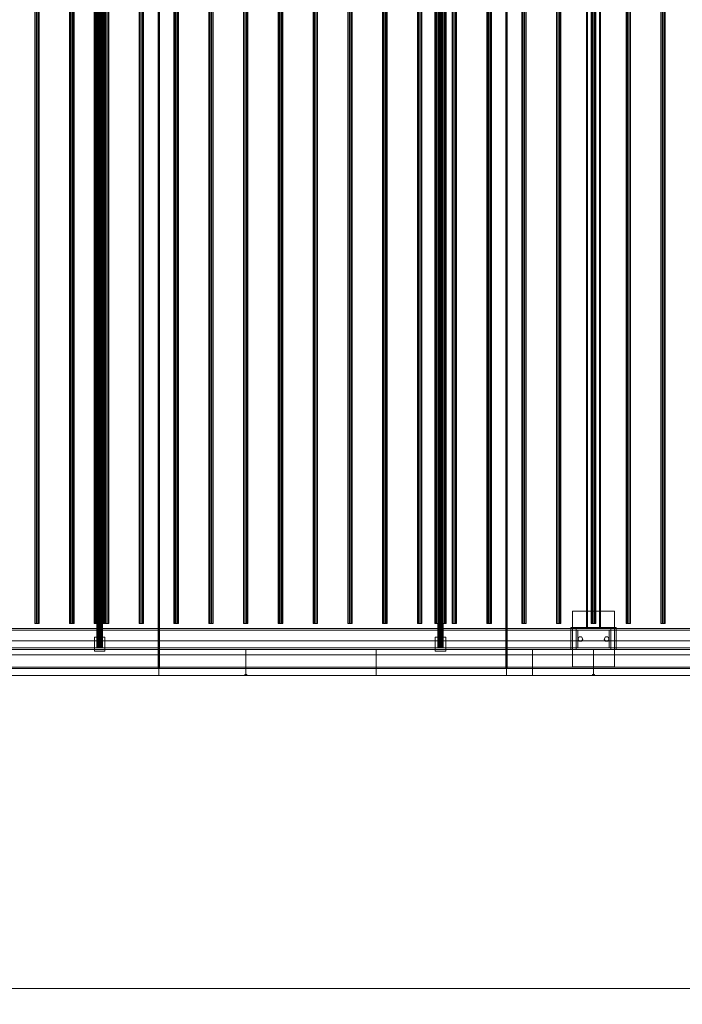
# Model space of a CAD drawing. Header units: millimetres. Extents: x -2233 to 65662, y -50530 to 6847.
# Tile 735 of 802: x 56811 to 58717, y -20345 to -17515. Entities that reach past the tile are written whole.
import ezdxf

# ---------------------------------------------------------------- set-up
doc = ezdxf.new("R2010")
doc.units = ezdxf.units.MM
doc.layers.add('COTAS_O', color=1, linetype='Continuous', lineweight=0)
doc.layers.add('superior_secador', color=7, linetype='Continuous', lineweight=0)
doc.dimstyles.new('R19_100', dxfattribs={"dimtxt": 250, "dimasz": 150, "dimexe": 150, "dimexo": 80, "dimgap": 100, "dimtad": 1, "dimtih": 1, "dimtoh": 1, "dimdsep": 46, "dimcen": 0.09, "dimadec": 0, "dimazin": 0, "dimtfac": 1, "dimtdec": 4, "dimtofl": 0, "dimtmove": 0, "dimatfit": 3, "dimfxl": 1, "dimtolj": 1, "dimtzin": 0, "dimarcsym": 0})

# ---------------------------------------------------------------- blocks, each defined once
blk = doc.blocks.new('DIM_R32_36')
at = {"layer": 'COTAS_O'}
for p, q in [((40461.1, -19400), (40461.1, -20300)), ((60461.1, -19400), (60461.1, -20300)), ((40461.1, -20300), (40611.1, -20255)), ((60461.1, -20300), (60311.1, -20255)), ((40461.1, -20300), (60461.1, -20300)), ((40461.1, -20300), (40611.1, -20345)), ((60461.1, -20300), (60311.1, -20345))]:
    blk.add_line(p, q, dxfattribs=at)
blk.add_text('20000 O', height=250, dxfattribs=at).set_placement((50461.1, -20200))

msp = doc.modelspace()

# ---------------------------------------------------------------- linework, layer by layer
at = {"layer": 'superior_secador'}
for p, q in [((57211.134, -16600), (57211.134, -19400)), ((58211.134, -16600), (58211.134, -19400)), ((57209.134, -19380), (57209.134, -16620)), ((57213.134, -16620), (57213.134, -19380)), ((58209.134, -19380), (58209.134, -16620)), ((58213.134, -16620), (58213.134, -19380)), ((57033.134, -16680), (57033.134, -19320)), ((57033.406, -16680), (57033.406, -19320)), ((57034.206, -16680), (57034.206, -19320)), ((57035.477, -16680), (57035.477, -19320)), ((57037.134, -16680), (57037.134, -19320)), ((57039.063, -16680), (57039.063, -19320)), ((57041.134, -16680), (57041.134, -19320)), ((57043.204, -16680), (57043.204, -19320)), ((57045.134, -16680), (57045.134, -19320)), ((57046.791, -16680), (57046.791, -19320)), ((57048.062, -16680), (57048.062, -19320)), ((57048.861, -16680), (57048.861, -19320)), ((57049.134, -19320), (57049.134, -16680)), ((58013.134, -16680), (58013.134, -19320)), ((58013.406, -16680), (58013.406, -19320)), ((58014.206, -16680), (58014.206, -19320)), ((58015.477, -16680), (58015.477, -19320)), ((58017.134, -16680), (58017.134, -19320)), ((58019.063, -16680), (58019.063, -19320)), ((58021.134, -16680), (58021.134, -19320)), ((58023.204, -16680), (58023.204, -19320)), ((58025.134, -16680), (58025.134, -19320)), ((58026.791, -16680), (58026.791, -19320)), ((58028.062, -16680), (58028.062, -19320)), ((58028.861, -16680), (58028.861, -19320)), ((58029.134, -19320), (58029.134, -16680)), ((56854.784, -16750), (56854.784, -19250)), ((56855.997, -16750), (56855.997, -19250)), ((56859.172, -16750), (56859.172, -19250)), ((56863.096, -16750), (56863.096, -19250)), ((56866.271, -16750), (56866.271, -19250)), ((56867.484, -19250), (56867.484, -16750)), ((56954.784, -16750), (56954.784, -19250)), ((56955.997, -16750), (56955.997, -19250)), ((56959.172, -16750), (56959.172, -19250)), ((56963.096, -16750), (56963.096, -19250)), ((56966.271, -16750), (56966.271, -19250)), ((56967.484, -19250), (56967.484, -16750)), ((57025.134, -16750), (57025.134, -19250)), ((57025.679, -16750), (57025.679, -19250)), ((57027.277, -16750), (57027.277, -19250)), ((57029.82, -16750), (57029.82, -19250)), ((57033.134, -16750), (57033.134, -19250)), ((57036.993, -16750), (57036.993, -19250)), ((57041.134, -16750), (57041.134, -19250)), ((57045.275, -16750), (57045.275, -19250)), ((57049.134, -16750), (57049.134, -19250)), ((57052.448, -16750), (57052.448, -19250)), ((57054.784, -16750), (57054.784, -19250)), ((57054.99, -16750), (57054.99, -19250)), ((57055.997, -16750), (57055.997, -19250)), ((57056.589, -16750), (57056.589, -19250)), ((57057.134, -19250), (57057.134, -16750)), ((57059.172, -16750), (57059.172, -19250)), ((57063.096, -16750), (57063.096, -19250)), ((57066.271, -16750), (57066.271, -19250)), ((57067.484, -19250), (57067.484, -16750)), ((57154.784, -16750), (57154.784, -19250)), ((57155.997, -16750), (57155.997, -19250)), ((57159.172, -16750), (57159.172, -19250)), ((57163.096, -16750), (57163.096, -19250)), ((57166.271, -16750), (57166.271, -19250)), ((57167.484, -19250), (57167.484, -16750)), ((57254.784, -16750), (57254.784, -19250)), ((57255.997, -16750), (57255.997, -19250)), ((57259.172, -16750), (57259.172, -19250)), ((57263.096, -16750), (57263.096, -19250)), ((57266.271, -16750), (57266.271, -19250)), ((57267.484, -19250), (57267.484, -16750)), ((57354.784, -16750), (57354.784, -19250)), ((57355.997, -16750), (57355.997, -19250)), ((57359.172, -16750), (57359.172, -19250)), ((57363.096, -16750), (57363.096, -19250)), ((57366.271, -16750), (57366.271, -19250)), ((57367.484, -19250), (57367.484, -16750)), ((57454.784, -16750), (57454.784, -19250)), ((57455.997, -16750), (57455.997, -19250)), ((57459.172, -16750), (57459.172, -19250)), ((57463.096, -16750), (57463.096, -19250)), ((57466.271, -16750), (57466.271, -19250)), ((57467.484, -19250), (57467.484, -16750)), ((57554.784, -16750), (57554.784, -19250)), ((57555.997, -16750), (57555.997, -19250)), ((57559.172, -16750), (57559.172, -19250)), ((57563.096, -16750), (57563.096, -19250)), ((57566.271, -16750), (57566.271, -19250)), ((57567.484, -19250), (57567.484, -16750)), ((57654.784, -16750), (57654.784, -19250)), ((57655.997, -16750), (57655.997, -19250)), ((57659.172, -16750), (57659.172, -19250)), ((57663.096, -16750), (57663.096, -19250)), ((57666.271, -16750), (57666.271, -19250)), ((57667.484, -19250), (57667.484, -16750)), ((57754.784, -16750), (57754.784, -19250)), ((57755.997, -16750), (57755.997, -19250)), ((57759.172, -16750), (57759.172, -19250)), ((57763.096, -16750), (57763.096, -19250)), ((57766.271, -16750), (57766.271, -19250)), ((57767.484, -19250), (57767.484, -16750)), ((57854.784, -16750), (57854.784, -19250)), ((57855.997, -16750), (57855.997, -19250)), ((57859.172, -16750), (57859.172, -19250)), ((57863.096, -16750), (57863.096, -19250)), ((57866.271, -16750), (57866.271, -19250)), ((57867.484, -19250), (57867.484, -16750)), ((57954.784, -16750), (57954.784, -19250)), ((57955.997, -16750), (57955.997, -19250)), ((57959.172, -16750), (57959.172, -19250)), ((57963.096, -16750), (57963.096, -19250)), ((57966.271, -16750), (57966.271, -19250)), ((57967.484, -19250), (57967.484, -16750)), ((58005.134, -16750), (58005.134, -19250)), ((58005.679, -16750), (58005.679, -19250)), ((58007.277, -16750), (58007.277, -19250)), ((58009.82, -16750), (58009.82, -19250)), ((58013.134, -16750), (58013.134, -19250)), ((58016.993, -16750), (58016.993, -19250)), ((58021.134, -16750), (58021.134, -19250)), ((58025.275, -16750), (58025.275, -19250)), ((58029.134, -16750), (58029.134, -19250)), ((58032.448, -16750), (58032.448, -19250)), ((58034.99, -16750), (58034.99, -19250)), ((58036.589, -16750), (58036.589, -19250)), ((58037.134, -19250), (58037.134, -16750)), ((58054.784, -16750), (58054.784, -19250)), ((58055.997, -16750), (58055.997, -19250)), ((58059.172, -16750), (58059.172, -19250)), ((58063.096, -16750), (58063.096, -19250)), ((58066.271, -16750), (58066.271, -19250)), ((58067.484, -19250), (58067.484, -16750)), ((58154.784, -16750), (58154.784, -19250)), ((58155.997, -16750), (58155.997, -19250)), ((58159.172, -16750), (58159.172, -19250)), ((58163.096, -16750), (58163.096, -19250)), ((58166.271, -16750), (58166.271, -19250)), ((58167.484, -19250), (58167.484, -16750)), ((58254.784, -16750), (58254.784, -19250)), ((58255.997, -16750), (58255.997, -19250)), ((58259.172, -16750), (58259.172, -19250)), ((58263.096, -16750), (58263.096, -19250)), ((58266.271, -16750), (58266.271, -19250)), ((58267.484, -19250), (58267.484, -16750)), ((58354.784, -16750), (58354.784, -19250)), ((58355.997, -16750), (58355.997, -19250)), ((58359.172, -16750), (58359.172, -19250)), ((58363.096, -16750), (58363.096, -19250)), ((58366.271, -16750), (58366.271, -19250)), ((58367.484, -19250), (58367.484, -16750)), ((58441.134, -19265), (58441.134, -16735)), ((58444.134, -16735), (58444.134, -19265)), ((58454.784, -16750), (58454.784, -19250)), ((58455.997, -16750), (58455.997, -19250)), ((58459.172, -16750), (58459.172, -19250)), ((58463.096, -16750), (58463.096, -19250)), ((58466.271, -16750), (58466.271, -19250)), ((58467.484, -19250), (58467.484, -16750)), ((58478.134, -19265), (58478.134, -16735)), ((58481.134, -16735), (58481.134, -19265)), ((58554.784, -16750), (58554.784, -19250)), ((58555.997, -16750), (58555.997, -19250)), ((58559.172, -16750), (58559.172, -19250)), ((58563.096, -16750), (58563.096, -19250)), ((58566.271, -16750), (58566.271, -19250)), ((58567.484, -19250), (58567.484, -16750)), ((58654.784, -16750), (58654.784, -19250)), ((58655.997, -16750), (58655.997, -19250)), ((58659.172, -16750), (58659.172, -19250)), ((58663.096, -16750), (58663.096, -19250)), ((58666.271, -16750), (58666.271, -19250)), ((58667.484, -19250), (58667.484, -16750)), ((58401.134, -19375), (58401.134, -19215)), ((58401.134, -19215), (58521.134, -19215)), ((58521.134, -19215), (58521.134, -19375)), ((40461.134, -19265), (60461.134, -19265)), ((60461.134, -19270), (40461.134, -19270)), ((56855.997, -19250), (56854.784, -19250)), ((56859.172, -19250), (56855.997, -19250)), ((56863.096, -19250), (56859.172, -19250)), ((56866.271, -19250), (56863.096, -19250)), ((56867.484, -19250), (56866.271, -19250)), ((56955.997, -19250), (56954.784, -19250)), ((56959.172, -19250), (56955.997, -19250)), ((56963.096, -19250), (56959.172, -19250)), ((56966.271, -19250), (56963.096, -19250)), ((56967.484, -19250), (56966.271, -19250)), ((57025.679, -19250), (57025.134, -19250)), ((57027.277, -19250), (57025.679, -19250)), ((57029.82, -19250), (57027.277, -19250)), ((57033.134, -19250), (57029.82, -19250)), ((57036.993, -19250), (57033.134, -19250)), ((57041.134, -19250), (57036.993, -19250)), ((57045.275, -19250), (57041.134, -19250)), ((57049.134, -19250), (57045.275, -19250)), ((57052.448, -19250), (57049.134, -19250)), ((57054.99, -19250), (57052.448, -19250)), ((57055.997, -19250), (57054.784, -19250)), ((57056.589, -19250), (57054.99, -19250)), ((57059.172, -19250), (57055.997, -19250)), ((57057.134, -19250), (57056.589, -19250)), ((57063.096, -19250), (57059.172, -19250)), ((57066.271, -19250), (57063.096, -19250)), ((57067.484, -19250), (57066.271, -19250)), ((57155.997, -19250), (57154.784, -19250)), ((57159.172, -19250), (57155.997, -19250)), ((57163.096, -19250), (57159.172, -19250)), ((57166.271, -19250), (57163.096, -19250)), ((57167.484, -19250), (57166.271, -19250)), ((57255.997, -19250), (57254.784, -19250)), ((57259.172, -19250), (57255.997, -19250)), ((57263.096, -19250), (57259.172, -19250)), ((57266.271, -19250), (57263.096, -19250)), ((57267.484, -19250), (57266.271, -19250)), ((57355.997, -19250), (57354.784, -19250)), ((57359.172, -19250), (57355.997, -19250)), ((57363.096, -19250), (57359.172, -19250)), ((57366.271, -19250), (57363.096, -19250)), ((57367.484, -19250), (57366.271, -19250)), ((57455.997, -19250), (57454.784, -19250)), ((57459.172, -19250), (57455.997, -19250)), ((57463.096, -19250), (57459.172, -19250)), ((57466.271, -19250), (57463.096, -19250)), ((57467.484, -19250), (57466.271, -19250)), ((57555.997, -19250), (57554.784, -19250)), ((57559.172, -19250), (57555.997, -19250)), ((57563.096, -19250), (57559.172, -19250)), ((57566.271, -19250), (57563.096, -19250)), ((57567.484, -19250), (57566.271, -19250)), ((57655.997, -19250), (57654.784, -19250)), ((57659.172, -19250), (57655.997, -19250)), ((57663.096, -19250), (57659.172, -19250)), ((57666.271, -19250), (57663.096, -19250)), ((57667.484, -19250), (57666.271, -19250)), ((57755.997, -19250), (57754.784, -19250)), ((57759.172, -19250), (57755.997, -19250)), ((57763.096, -19250), (57759.172, -19250)), ((57766.271, -19250), (57763.096, -19250)), ((57767.484, -19250), (57766.271, -19250)), ((57855.997, -19250), (57854.784, -19250)), ((57859.172, -19250), (57855.997, -19250)), ((57863.096, -19250), (57859.172, -19250)), ((57866.271, -19250), (57863.096, -19250)), ((57867.484, -19250), (57866.271, -19250)), ((57955.997, -19250), (57954.784, -19250)), ((57959.172, -19250), (57955.997, -19250)), ((57963.096, -19250), (57959.172, -19250)), ((57966.271, -19250), (57963.096, -19250)), ((57967.484, -19250), (57966.271, -19250)), ((58005.679, -19250), (58005.134, -19250)), ((58007.277, -19250), (58005.679, -19250)), ((58009.82, -19250), (58007.277, -19250)), ((58013.134, -19250), (58009.82, -19250)), ((58016.993, -19250), (58013.134, -19250)), ((58021.134, -19250), (58016.993, -19250)), ((58025.275, -19250), (58021.134, -19250)), ((58029.134, -19250), (58025.275, -19250)), ((58032.448, -19250), (58029.134, -19250)), ((58034.99, -19250), (58032.448, -19250)), ((58036.589, -19250), (58034.99, -19250)), ((58037.134, -19250), (58036.589, -19250)), ((58055.997, -19250), (58054.784, -19250)), ((58059.172, -19250), (58055.997, -19250)), ((58063.096, -19250), (58059.172, -19250)), ((58066.271, -19250), (58063.096, -19250)), ((58067.484, -19250), (58066.271, -19250)), ((58155.997, -19250), (58154.784, -19250)), ((58159.172, -19250), (58155.997, -19250)), ((58163.096, -19250), (58159.172, -19250)), ((58166.271, -19250), (58163.096, -19250)), ((58167.484, -19250), (58166.271, -19250)), ((58255.997, -19250), (58254.784, -19250)), ((58259.172, -19250), (58255.997, -19250)), ((58263.096, -19250), (58259.172, -19250)), ((58266.271, -19250), (58263.096, -19250)), ((58267.484, -19250), (58266.271, -19250)), ((58355.997, -19250), (58354.784, -19250)), ((58359.172, -19250), (58355.997, -19250)), ((58363.096, -19250), (58359.172, -19250)), ((58366.271, -19250), (58363.096, -19250)), ((58367.484, -19250), (58366.271, -19250)), ((58396.134, -19325), (58396.134, -19262)), ((58396.134, -19262), (58526.134, -19262)), ((58411.134, -19270), (58411.134, -19265)), ((58411.134, -19265), (58511.134, -19265)), ((58511.134, -19270), (58411.134, -19270)), ((58411.134, -19320), (58411.134, -19270)), ((58411.134, -19270), (58416.134, -19270)), ((58416.134, -19270), (58416.134, -19320)), ((58481.134, -19265), (58441.134, -19265)), ((58444.134, -19265), (58441.134, -19265)), ((58455.997, -19250), (58454.784, -19250)), ((58459.172, -19250), (58455.997, -19250)), ((58463.096, -19250), (58459.172, -19250)), ((58466.271, -19250), (58463.096, -19250)), ((58467.484, -19250), (58466.271, -19250)), ((58481.134, -19265), (58478.134, -19265)), ((58506.134, -19320), (58506.134, -19270)), ((58506.134, -19270), (58511.134, -19270)), ((58511.134, -19265), (58511.134, -19270)), ((58511.134, -19270), (58511.134, -19320)), ((58526.134, -19262), (58526.134, -19325)), ((58555.997, -19250), (58554.784, -19250)), ((58559.172, -19250), (58555.997, -19250)), ((58563.096, -19250), (58559.172, -19250)), ((58566.271, -19250), (58563.096, -19250)), ((58567.484, -19250), (58566.271, -19250)), ((58655.997, -19250), (58654.784, -19250)), ((58659.172, -19250), (58655.997, -19250)), ((58663.096, -19250), (58659.172, -19250)), ((58666.271, -19250), (58663.096, -19250)), ((58667.484, -19250), (58666.271, -19250)), ((40811.134, -19300), (60111.134, -19300)), ((57026.134, -19330), (57026.134, -19290)), ((57026.134, -19290), (57056.134, -19290)), ((57056.134, -19290), (57056.134, -19330)), ((58006.134, -19330), (58006.134, -19290)), ((58006.134, -19290), (58036.134, -19290)), ((58036.134, -19290), (58036.134, -19330)), ((58416.134, -19295), (58419.634, -19288.938)), ((58419.634, -19301.062), (58416.134, -19295)), ((58419.634, -19288.938), (58426.634, -19288.938)), ((58426.634, -19301.062), (58419.634, -19301.062)), ((58426.634, -19288.938), (58430.134, -19295)), ((58430.134, -19295), (58426.634, -19301.062)), ((58492.134, -19295), (58495.634, -19288.938)), ((58495.634, -19301.062), (58492.134, -19295)), ((58495.634, -19288.938), (58502.634, -19288.938)), ((58502.634, -19301.062), (58495.634, -19301.062)), ((58502.634, -19288.938), (58506.134, -19295)), ((58506.134, -19295), (58502.634, -19301.062)), ((40461.134, -19320), (60461.134, -19320)), ((60461.134, -19325), (40461.134, -19325)), ((56461.134, -19325), (57461.134, -19325)), ((57056.134, -19330), (57026.134, -19330)), ((57033.406, -19320), (57033.134, -19320)), ((57034.206, -19320), (57033.406, -19320)), ((57035.477, -19320), (57034.206, -19320)), ((57037.134, -19320), (57035.477, -19320)), ((57039.063, -19320), (57037.134, -19320)), ((57041.134, -19320), (57039.063, -19320)), ((57043.204, -19320), (57041.134, -19320)), ((57045.134, -19320), (57043.204, -19320)), ((57046.791, -19320), (57045.134, -19320)), ((57048.062, -19320), (57046.791, -19320)), ((57048.861, -19320), (57048.062, -19320)), ((57049.134, -19320), (57048.861, -19320)), ((57461.134, -19325), (57461.134, -19400)), ((57461.134, -19325), (57836.134, -19325)), ((57836.134, -19325), (57836.134, -19400)), ((57836.134, -19325), (58286.134, -19325)), ((58036.134, -19330), (58006.134, -19330)), ((58013.406, -19320), (58013.134, -19320)), ((58014.206, -19320), (58013.406, -19320)), ((58015.477, -19320), (58014.206, -19320)), ((58017.134, -19320), (58015.477, -19320)), ((58019.063, -19320), (58017.134, -19320)), ((58021.134, -19320), (58019.063, -19320)), ((58023.204, -19320), (58021.134, -19320)), ((58025.134, -19320), (58023.204, -19320)), ((58026.791, -19320), (58025.134, -19320)), ((58028.062, -19320), (58026.791, -19320)), ((58028.861, -19320), (58028.062, -19320)), ((58029.134, -19320), (58028.861, -19320)), ((58286.134, -19325), (58286.134, -19400)), ((58286.134, -19325), (58461.134, -19325)), ((58396.134, -19325), (58396.134, -19320)), ((58396.134, -19320), (58526.134, -19320)), ((58526.134, -19325), (58396.134, -19325)), ((58411.134, -19325), (58411.134, -19320)), ((58411.134, -19320), (58511.134, -19320)), ((58416.134, -19320), (58411.134, -19320)), ((58511.134, -19325), (58411.134, -19325)), ((58461.134, -19325), (58461.134, -19400)), ((58461.134, -19325), (59461.134, -19325)), ((58511.134, -19320), (58506.134, -19320)), ((58511.134, -19320), (58511.134, -19325)), ((58526.134, -19320), (58526.134, -19325)), ((60111.134, -19340), (40811.134, -19340)), ((40461.134, -19376), (60461.134, -19376)), ((40461.134, -19380), (60461.134, -19380)), ((57213.134, -19380), (57209.134, -19380)), ((58213.134, -19380), (58209.134, -19380)), ((58521.134, -19375), (58401.134, -19375)), ((60461.134, -19400), (40461.134, -19400)), ((57211.134, -19400), (56211.134, -19400)), ((57461.134, -19400), (56461.134, -19400)), ((58211.134, -19400), (57211.134, -19400)), ((57458.134, -19400), (57458.134, -19397)), ((57458.134, -19397), (57464.134, -19397)), ((57464.134, -19400), (57458.134, -19400)), ((57836.134, -19400), (57461.134, -19400)), ((57464.134, -19397), (57464.134, -19400)), ((58286.134, -19400), (57836.134, -19400)), ((59211.134, -19400), (58211.134, -19400)), ((58461.134, -19400), (58286.134, -19400)), ((58458.134, -19400), (58458.134, -19397)), ((58458.134, -19397), (58464.134, -19397)), ((58464.134, -19400), (58458.134, -19400)), ((59461.134, -19400), (58461.134, -19400)), ((58464.134, -19397), (58464.134, -19400))]:
    msp.add_line(p, q, dxfattribs=at)

# ---------------------------------------------------------------- dimensions: what is measured, and where the dimension line sits
at = {"layer": 'COTAS_O'}
dim = msp.add_aligned_dim(p1=(40461.134, -19400), p2=(60461.134, -19400), distance=-900, text='<> O', dimstyle='R19_100', dxfattribs=at)
dim.commit()
dim.dimension.update_dxf_attribs({"geometry": 'DIM_R32_36', "text_midpoint": (50461.134, -20300)})

doc.saveas('drawing.dxf')
